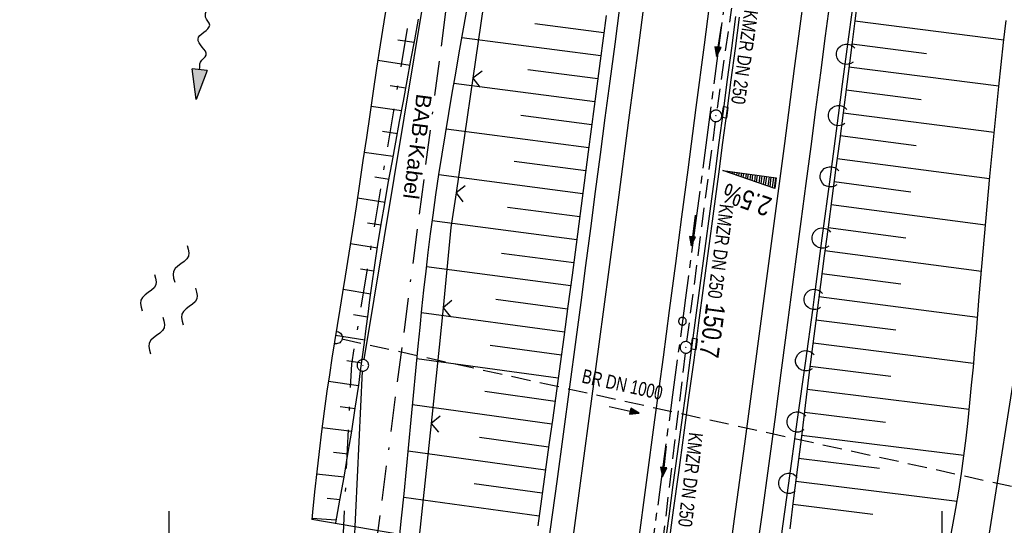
# Model space of a CAD drawing. Extents: x 510526 to 513920, y 467229 to 478797.
# Tile 274 of 467: x 511881 to 512008, y 474403 to 474469. Entities that reach past the tile are written whole.
import ezdxf
from ezdxf.enums import TextEntityAlignment as Align

# ---------------------------------------------------------------- set-up
doc = ezdxf.new("R2010")
doc.units = 0
doc.header["$LTSCALE"] = 10
doc.header["$MEASUREMENT"] = 0
for name, pattern in [('ACAD_ISO16W100', [73, 15, -6.5, 15, -6.5, 15, -7, 1, -7]), ('ACHSE', [5.5, 4, -0.5, 0.5, -0.5]), ('LT00', [0]), ('LT08', [0.42, 0.2, -0.1, 0.02, -0.1]), ('STRICHLINIE2', [0.375, 0.25, -0.125])]:
    doc.linetypes.add(name, pattern=pattern)
doc.layers.get('0').update_dxf_attribs({"linetype": 'LT00'})
for name, color, linetype in [('--FLIEßRICHTPFEIL', 180, 'Continuous'), ('--WASSER_NUTZUNG', 180, 'Continuous'), ('-AX-020', 250, 'ACHSE'), ('-Halt-Pfeil', 4, 'LT00'), ('-Haltung', 182, 'STRICHLINIE2'), ('-Haltungsbeschriftung', 182, 'LT00'), ('-QUE-20O', 11, 'LT00'), ('-ST-20-1', 250, 'LT00'), ('BAB-KABEL', 220, 'ACAD_ISO16W100'), ('BAB-KABEL_TEXT', 221, 'Continuous'), ('DFK_AB_L', 21, 'LT00'), ('DFK_AB_P', 7, 'LT00'), ('GEMEINDEGRENZE', 3, 'LT08'), ('V91_AFBR_BAB', 250, 'LT00'), ('V91_BOESCH', 250, 'LT00'), ('V91_BOSCHUNG', 250, 'LT00'), ('V91_GRABEN', 250, 'LT00'), ('V91_KA_PRUF', 182, 'LT00'), ('V91_LAERM', 11, 'LT00'), ('V91_LD_MARK', 2, 'LT00'), ('V91_RASTER', 250, 'LT00'), ('V91_RINNE', 182, 'LT00'), ('V91_SINKK', 182, 'LT00'), ('V91_UK_DURCH', 182, 'LT00'), ('V91_ZAUN', 40, 'LT00')]:
    doc.layers.add(name, color=color, linetype=linetype)
doc.styles.add('Beschrift', font='ARIAL.TTF')
doc.styles.add('Haltungsbeschriftung', font='ARIAL.TTF', dxfattribs={"width": 0.75})

# ---------------------------------------------------------------- blocks, each defined once
blk = doc.blocks.new('SYMB0003')
at = {"color": 0, "linetype": 'ByBlock'}
for p, q in [((-0.015712, 0), (0.010166, 0.012015)), ((0, -0.021257), (-0.015712, 0)), ((0.010166, 0.012015), (0, -0.021257))]:
    blk.add_line(p, q, dxfattribs=at)
for points in [[(-0.031395, 0.499013), (-0.093691, 0.491144), (-0.154509, 0.475528), (-0.21289, 0.452414), (-0.267913, 0.422164), (-0.318712, 0.385257), (-0.364484, 0.342274), (-0.404509, 0.293893), (-0.438154, 0.240877), (-0.464888, 0.184062), (-0.484292, 0.124345), (-0.496058, 0.062667), (-0.5, 0)], [(-0.5, 0), (-0.496058, -0.062667), (-0.484292, -0.124345), (-0.464888, -0.184062), (-0.438154, -0.240877), (-0.404509, -0.293893), (-0.364485, -0.342274), (-0.318712, -0.385257), (-0.267914, -0.422164), (-0.21289, -0.452414), (-0.154509, -0.475529), (-0.093691, -0.491144), (-0.031395, -0.499014), (0.031395, -0.499014)], [(0.5, 0), (0.496057, 0.062667), (0.484292, 0.124345), (0.464888, 0.184062), (0.438153, 0.240877), (0.404509, 0.293893), (0.364484, 0.342274), (0.318712, 0.385257), (0.267913, 0.422164), (0.21289, 0.452414), (0.154509, 0.475528), (0.093691, 0.491144), (0.031395, 0.499013), (-0.031395, 0.499013)], [(0.031395, -0.499014), (0.093691, -0.491144), (0.154509, -0.475529), (0.21289, -0.452414), (0.267914, -0.422164), (0.318712, -0.385257), (0.364485, -0.342274), (0.404509, -0.293893), (0.438154, -0.240877), (0.464889, -0.184062), (0.484292, -0.124345), (0.496058, -0.062667), (0.5, 0)]]:
    blk.add_lwpolyline(points, dxfattribs=at)
blk = doc.blocks.new('SYMB7250')
at = {"color": 0, "linetype": 'ByBlock'}
for points in [[(-0.25, 0.28), (-0.208333, 0.308889), (-0.166667, 0.331111), (-0.125, 0.34), (-0.083333, 0.331111), (-0.041667, 0.308889), (0, 0.28)], [(0, 0.28), (0.041667, 0.251111), (0.083333, 0.228889), (0.125, 0.22), (0.166667, 0.228889), (0.208333, 0.251111), (0.25, 0.28)], [(-0.74, 0), (-0.698333, 0.028889), (-0.656667, 0.051111), (-0.615, 0.06), (-0.573333, 0.051111), (-0.531667, 0.028889), (-0.49, 0)], [(-0.49, 0), (-0.448333, -0.028889), (-0.406667, -0.051111), (-0.365, -0.06), (-0.323333, -0.051111), (-0.281667, -0.028889), (-0.24, 0)], [(0.24, 0), (0.281667, 0.028889), (0.323333, 0.051111), (0.365, 0.06), (0.406667, 0.051111), (0.448333, 0.028889), (0.49, 0)], [(0.49, 0), (0.531667, -0.028889), (0.573333, -0.051111), (0.615, -0.06), (0.656667, -0.051111), (0.698333, -0.028889), (0.74, 0)], [(-0.25, -0.28), (-0.208333, -0.251111), (-0.166667, -0.228889), (-0.125, -0.22), (-0.083333, -0.228889), (-0.041667, -0.251111), (0, -0.28)], [(0, -0.28), (0.041667, -0.308889), (0.083333, -0.331111), (0.125, -0.34), (0.166667, -0.331111), (0.208333, -0.308889), (0.25, -0.28)]]:
    blk.add_lwpolyline(points, dxfattribs=at)
blk = doc.blocks.new('FLIEßRICHTPFEIL')
at = {"layer": '--FLIEßRICHTPFEIL'}
blk.add_hatch(color=256, dxfattribs=at).paths.add_polyline_path([(-1.95, 0.4875), (-1.95, -0.4875), (0, 0)])
for p, q in [((-1.95, 0.4875), (-1.95, -0.4875)), ((-1.95, 0.4875), (0, 0)), ((0, 0), (-1.95, -0.4875))]:
    blk.add_line(p, q, dxfattribs=at)
at = {"layer": '--FLIEßRICHTPFEIL', "start_tangent": (-1, 0), "end_tangent": (-1, 0)}
blk.add_spline([(-1.95, 0), (-2.4375, 0), (-2.925, 0.325), (-3.4125, 0), (-3.9, -0.325), (-4.3875, 0), (-4.875, 0.325), (-5.3625, 0), (-5.85, 0)], degree=3, dxfattribs=at)
blk = doc.blocks.new('SYMB0002')
at = {"color": 0, "linetype": 'ByBlock'}
for points in [[(-0.031395, 0.499013), (-0.093691, 0.491144), (-0.154509, 0.475528), (-0.21289, 0.452414), (-0.267913, 0.422164), (-0.318712, 0.385257), (-0.364484, 0.342274), (-0.404509, 0.293893), (-0.438154, 0.240877), (-0.464888, 0.184062), (-0.484292, 0.124345), (-0.496058, 0.062667), (-0.5, 0)], [(-0.5, 0), (-0.496058, -0.062667), (-0.484292, -0.124345), (-0.464888, -0.184062), (-0.438154, -0.240877), (-0.404509, -0.293893), (-0.364485, -0.342274), (-0.318712, -0.385257), (-0.267914, -0.422164), (-0.21289, -0.452414), (-0.154509, -0.475529), (-0.093691, -0.491144), (-0.031395, -0.499014), (0.031395, -0.499014)], [(0.5, 0), (0.496057, 0.062667), (0.484292, 0.124345), (0.464888, 0.184062), (0.438153, 0.240877), (0.404509, 0.293893), (0.364484, 0.342274), (0.318712, 0.385257), (0.267913, 0.422164), (0.21289, 0.452414), (0.154509, 0.475528), (0.093691, 0.491144), (0.031395, 0.499013), (-0.031395, 0.499013)], [(0.031395, -0.499014), (0.093691, -0.491144), (0.154509, -0.475529), (0.21289, -0.452414), (0.267914, -0.422164), (0.318712, -0.385257), (0.364485, -0.342274), (0.404509, -0.293893), (0.438154, -0.240877), (0.464889, -0.184062), (0.484292, -0.124345), (0.496058, -0.062667), (0.5, 0)]]:
    blk.add_lwpolyline(points, dxfattribs=at)
blk = doc.blocks.new('SYMB0652')
at = {"color": 0, "linetype": 'ByBlock'}
blk.add_lwpolyline([(-0.15, -0.075), (0.15, -0.075), (0.15, 0.075), (-0.15, 0.075), (-0.15, -0.075)], dxfattribs=at)
blk = doc.blocks.new('SYMB1107')
at = {"color": 0, "linetype": 'ByBlock'}
for points in [[(-0.2, 0), (-0.196157, 0.039018), (-0.184776, 0.076537), (-0.166294, 0.111114), (-0.141421, 0.141421), (-0.111114, 0.166294), (-0.076537, 0.184776), (-0.039018, 0.196157), (0, 0.2)], [(0, 0.2), (0.039018, 0.196157), (0.076537, 0.184776), (0.111114, 0.166294), (0.141421, 0.141421), (0.166294, 0.111114), (0.184776, 0.076537), (0.196157, 0.039018), (0.2, 0)]]:
    blk.add_lwpolyline(points, dxfattribs=at)
blk = doc.blocks.new('SYMB0024')
at = {"color": 0, "linetype": 'ByBlock'}
for p, q in [((-0.5, 0.5), (0, 0)), ((0, 0), (0.5, 0.5))]:
    blk.add_line(p, q, dxfattribs=at)
blk = doc.blocks.new('SYMB7122')
at = {"color": 0, "linetype": 'ByBlock'}
for points in [[(-0.109975, -0.002365), (-0.106745, 0.026562), (-0.096041, 0.053629), (-0.078613, 0.076941), (-0.055681, 0.094866), (-0.028851, 0.106149), (0, 0.11)], [(0, 0.11), (0.028851, 0.106149), (0.055681, 0.094866), (0.078613, 0.076941), (0.096041, 0.053629), (0.106745, 0.026562), (0.109975, -0.002365)], [(-0.075234, -0.080249), (-0.093647, -0.057708), (-0.105504, -0.031126), (-0.109975, -0.002365)], [(0.109975, -0.002365), (0.105504, -0.031126), (0.093647, -0.057708), (0.075234, -0.080249)]]:
    blk.add_lwpolyline(points, dxfattribs=at)
blk = doc.blocks.new('SYMB0070')
at = {"color": 0, "linetype": 'ByBlock'}
for p, q in [((-0.5, 0), (0.2, 0)), ((0.5, 0), (0.2, 0.1)), ((0.2, 0.1), (0.2, 0)), ((0.468, 0), (0.21, 0.086)), ((0.21, 0.086), (0.21, -0.086)), ((0.21, -0.086), (0.468, 0)), ((0.22, -0.072), (0.437, 0)), ((0.23, -0.058), (0.405, 0)), ((0.24, -0.045), (0.374, 0)), ((0.342, 0), (0.25, 0.031)), ((0.25, 0.031), (0.25, -0.031)), ((0.25, -0.031), (0.342, 0)), ((0.26, -0.017), (0.31, 0)), ((0.27, -0.003), (0.279, 0))]:
    blk.add_line(p, q, dxfattribs=at)
for points in [[(0.2, 0), (0.2, -0.1), (0.5, 0)], [(0.437, 0), (0.22, 0.072), (0.22, -0.072)], [(0.405, 0), (0.23, 0.058), (0.23, -0.058)], [(0.374, 0), (0.24, 0.045), (0.24, -0.045)], [(0.31, 0), (0.26, 0.017), (0.26, -0.017)], [(0.279, 0), (0.27, 0.003), (0.27, -0.003)]]:
    blk.add_lwpolyline(points, dxfattribs=at)

msp = doc.modelspace()

# ---------------------------------------------------------------- linework, layer by layer
at = {"layer": '-AX-020', "ltscale": 0.2, "flags": 128}
msp.add_lwpolyline([(513881.72, 478796.97), (513877.87, 478787.35), (513870.37, 478768.8), (513862.79, 478750.28), (513855.14, 478731.79), (513847.41, 478713.32), (513839.61, 478694.89), (513831.74, 478676.49), (513823.79, 478658.13), (513815.77, 478639.79), (513807.68, 478621.49), (513799.51, 478603.22), (513791.27, 478584.98), (513782.96, 478566.77), (513774.58, 478548.6), (513766.12, 478530.46), (513757.59, 478512.36), (513748.99, 478494.29), (513740.31, 478476.25), (513731.57, 478458.25), (513722.75, 478440.29), (513713.86, 478422.36), (513704.9, 478404.46), (513695.86, 478386.6), (513686.76, 478368.78), (513677.58, 478351), (513668.34, 478333.25), (513659.02, 478315.54), (513649.63, 478297.86), (513640.17, 478280.23), (513630.64, 478262.63), (513621.04, 478245.07), (513611.37, 478227.54), (513601.63, 478210.06), (513591.82, 478192.62), (513586.74, 478183.65), (513576.83, 478166.26), (513566.85, 478148.92), (513556.8, 478131.61), (513546.69, 478114.34), (513536.51, 478097.1), (513526.28, 478079.91), (513515.99, 478062.74), (513505.64, 478045.61), (513495.23, 478028.52), (513484.78, 478011.45), (513474.27, 477994.42), (513463.71, 477977.42), (513453.11, 477960.45), (513442.46, 477943.5), (513431.76, 477926.59), (513421.03, 477909.7), (513410.25, 477892.84), (513399.43, 477876), (513388.58, 477859.18), (513377.69, 477842.39), (513366.77, 477825.62), (513355.82, 477808.87), (513344.83, 477792.14), (513333.82, 477775.43), (513322.78, 477758.74), (513311.72, 477742.06), (513300.63, 477725.4), (513289.52, 477708.75), (513278.39, 477692.12), (513267.24, 477675.5), (513256.08, 477658.89), (513244.9, 477642.29), (513233.71, 477625.7), (513222.5, 477609.12), (513211.29, 477592.54), (513200.07, 477575.97), (513188.84, 477559.41), (513177.6, 477542.84), (513166.37, 477526.28), (513154.8, 477509.24), (513142.5, 477491.11), (513130.2, 477472.99), (513117.9, 477454.86), (513105.61, 477436.73), (513093.33, 477418.59), (513081.06, 477400.44), (513068.81, 477382.28), (513056.57, 477364.12), (513044.34, 477345.94), (513032.14, 477327.75), (513019.96, 477309.55), (513007.8, 477291.33), (512995.67, 477273.09), (512983.57, 477254.83), (512971.49, 477236.55), (512959.45, 477218.25), (512947.45, 477199.93), (512935.48, 477181.58), (512923.55, 477163.21), (512911.66, 477144.81), (512899.82, 477126.38), (512888.03, 477107.93), (512876.28, 477089.44), (512864.58, 477070.92), (512852.94, 477052.36), (512841.35, 477033.77), (512829.82, 477015.15), (512818.35, 476996.49), (512806.94, 476977.79), (512795.6, 476959.05), (512789.64, 476949.14), (512778.41, 476930.34), (512767.24, 476911.5), (512756.13, 476892.61), (512745.1, 476873.69), (512734.14, 476854.72), (512723.25, 476835.72), (512712.42, 476816.68), (512701.67, 476797.59), (512690.98, 476778.47), (512680.37, 476759.31), (512669.82, 476740.11), (512659.35, 476720.87), (512648.95, 476701.6), (512638.61, 476682.28), (512628.35, 476662.93), (512618.16, 476643.54), (512608.04, 476624.11), (512597.99, 476604.65), (512588.01, 476585.15), (512578.1, 476565.61), (512568.26, 476546.04), (512558.5, 476526.43), (512548.8, 476506.79), (512539.18, 476487.11), (512529.63, 476467.4), (512520.15, 476447.65), (512510.75, 476427.87), (512501.42, 476408.05), (512492.16, 476388.2), (512482.97, 476368.31), (512473.85, 476348.4), (512464.81, 476328.44), (512455.84, 476308.46), (512446.94, 476288.44), (512438.12, 476268.39), (512429.37, 476248.31), (512420.69, 476228.2), (512412.09, 476208.05), (512403.56, 476187.88), (512395.11, 476167.67), (512386.72, 476147.43), (512378.42, 476127.17), (512370.18, 476106.87), (512362.02, 476086.54), (512353.94, 476066.18), (512345.92, 476045.79), (512337.99, 476025.38), (512330.13, 476004.93), (512322.34, 475984.46), (512314.63, 475963.96), (512306.99, 475943.43), (512299.43, 475922.87), (512291.94, 475902.28), (512284.53, 475881.67), (512277.19, 475861.03), (512269.93, 475840.36), (512262.74, 475819.67), (512255.63, 475798.95), (512248.6, 475778.21), (512241.64, 475757.44), (512234.76, 475736.64), (512227.95, 475715.82), (512221.22, 475694.97), (512214.57, 475674.11), (512207.99, 475653.21), (512201.49, 475632.29), (512200.13, 475627.89), (512194.28, 475608.79), (512188.5, 475589.67), (512182.78, 475570.54), (512177.14, 475551.38), (512171.56, 475532.2), (512166.05, 475513.01), (512160.62, 475493.79), (512155.26, 475474.55), (512149.97, 475455.29), (512148.09, 475448.36), (512142.91, 475429.07), (512137.8, 475409.77), (512132.78, 475390.44), (512127.83, 475371.09), (512122.96, 475351.72), (512118.16, 475332.33), (512113.45, 475312.92), (512108.81, 475293.5), (512104.25, 475274.06), (512099.76, 475254.59), (512095.36, 475235.11), (512091.03, 475215.62), (512086.78, 475196.1), (512082.61, 475176.57), (512078.52, 475157.02), (512074.51, 475137.46), (512070.57, 475117.88), (512066.72, 475098.28), (512063.24, 475080.25), (512059.53, 475060.62), (512055.9, 475040.98), (512052.34, 475021.33), (512048.86, 475001.67), (512045.44, 474981.99), (512042.08, 474962.3), (512038.79, 474942.6), (512035.56, 474922.89), (512032.39, 474903.18), (512029.27, 474883.45), (512026.2, 474863.71), (512023.18, 474843.97), (512020.21, 474824.22), (512017.28, 474804.47), (512014.39, 474784.7), (512011.54, 474764.94), (512008.73, 474745.16), (512005.95, 474725.39), (512003.2, 474705.61), (512000.47, 474685.82), (511997.78, 474666.03), (511995.1, 474646.24), (511992.44, 474626.45), (511989.8, 474606.65), (511987.17, 474586.85), (511984.55, 474567.05), (511981.94, 474547.25), (511979.34, 474527.45), (511976.74, 474507.69), (511975.13, 474495.38), (511973.48, 474482.82), (511971.82, 474470.25), (511970.17, 474457.69), (511968.51, 474445.13), (511966.84, 474432.57), (511965.15, 474420.02), (511963.46, 474407.46), (511961.75, 474394.91), (511960.03, 474382.35), (511958.28, 474369.81), (511956.52, 474357.26), (511954.73, 474344.72), (511952.92, 474332.18), (511951.08, 474319.64), (511949.21, 474307.11), (511947.31, 474294.58), (511945.38, 474282.06), (511943.41, 474269.55), (511941.4, 474257.04), (511939.35, 474244.53), (511937.27, 474232.04), (511935.14, 474219.55), (511932.96, 474207.07), (511930.74, 474194.59), (511928.46, 474182.13), (511926.14, 474169.68), (511923.76, 474157.23), (511921.32, 474144.8), (511918.83, 474132.38), (511916.28, 474119.97), (511913.66, 474107.57), (511910.98, 474095.19), (511908.24, 474082.82), (511905.43, 474070.46), (511902.54, 474058.13), (511899.59, 474045.81), (511896.56, 474033.5), (511893.47, 474021.26), (511890.29, 474009), (511887.03, 473996.75), (511883.7, 473984.53), (511880.29, 473972.33), (511876.8, 473960.15), (511873.23, 473947.99), (511869.59, 473935.86), (511865.87, 473923.74), (511862.08, 473911.66), (511858.21, 473899.59), (511854.26, 473887.55), (511850.24, 473875.54), (511846.14, 473863.55), (511841.96, 473851.59), (511837.71, 473839.65), (511833.39, 473827.75), (511828.99, 473815.86), (511824.51, 473804.01), (511819.96, 473792.19), (511815.33, 473780.39), (511810.64, 473768.63), (511805.86, 473756.89), (511801.02, 473745.18), (511796.09, 473733.51), (511791.1, 473721.87), (511786.03, 473710.25), (511780.89, 473698.68), (511775.67, 473687.13), (511770.39, 473675.61), (511765.03, 473664.13), (511759.6, 473652.69), (511754.09, 473641.28), (511748.51, 473629.9), (511742.87, 473618.56), (511737.15, 473607.25), (511731.36, 473595.99), (511725.49, 473584.75), (511719.56, 473573.56), (511713.56, 473562.4), (511707.48, 473551.28), (511701.34, 473540.2), (511695.13, 473529.16), (511688.84, 473518.16), (511682.49, 473507.2), (511676.07, 473496.28), (511669.58, 473485.39), (511663.02, 473474.55), (511656.39, 473463.76), (511649.7, 473453), (511642.94, 473442.29), (511636.1, 473431.62), (511629.21, 473420.99), (511622.24, 473410.41), (511615.21, 473399.87), (511608.11, 473389.37), (511600.95, 473378.92), (511593.72, 473368.52), (511586.42, 473358.16), (511579.06, 473347.85), (511571.64, 473337.58), (511564.15, 473327.36), (511556.59, 473317.19), (511548.97, 473307.07), (511541.29, 473297), (511533.54, 473286.97), (511525.74, 473276.99), (511517.86, 473267.07), (511509.93, 473257.19), (511501.93, 473247.36), (511493.87, 473237.58), (511485.75, 473227.86), (511477.57, 473218.19), (511475.55, 473215.81), (511467.29, 473206.2), (511458.98, 473196.64), (511450.61, 473187.13), (511442.18, 473177.67), (511433.71, 473168.25), (511425.19, 473158.87), (511416.62, 473149.54), (511408.01, 473140.24), (511399.37, 473130.98), (511390.68, 473121.76), (511381.96, 473112.57), (511373.2, 473103.41), (511364.42, 473094.28), (511355.61, 473085.17), (511346.77, 473076.1), (511337.91, 473067.04), (511329.03, 473058), (511320.13, 473048.99), (511311.22, 473039.98), (511302.29, 473031), (511293.34, 473022.02), (511284.39, 473013.05), (511275.44, 473004.09), (511266.47, 472995.14), (511255.91, 472984.59), (511236.79, 472965.5), (511230.18, 472958.9), (511223.57, 472952.29), (511216.96, 472945.68), (511210.37, 472939.06), (511203.78, 472932.43), (511197.22, 472925.79), (511190.66, 472919.13), (511184.13, 472912.44), (511177.62, 472905.74), (511171.14, 472899.01), (511164.68, 472892.25), (511158.26, 472885.46), (511151.88, 472878.64), (511145.53, 472871.79), (511139.22, 472864.89), (511132.96, 472857.96), (511126.75, 472850.98), (511120.58, 472843.95), (511114.48, 472836.88), (511109.32, 472830.82), (511103.32, 472823.65), (511097.39, 472816.44), (511091.51, 472809.17), (511085.7, 472801.85), (511079.95, 472794.49), (511074.26, 472787.07), (511068.64, 472779.61), (511063.08, 472772.1), (511057.59, 472764.54), (511052.16, 472756.93), (511046.8, 472749.28), (511041.5, 472741.58), (511036.27, 472733.84), (511031.1, 472726.05), (511026.01, 472718.22), (511020.98, 472710.35), (511016.01, 472702.43), (511011.12, 472694.47), (511006.29, 472686.47), (511001.53, 472678.43), (510996.84, 472670.35), (510992.22, 472662.22), (510987.67, 472654.06), (510983.19, 472645.86), (510978.78, 472637.62), (510974.44, 472629.35), (510970.17, 472621.04), (510965.98, 472612.69), (510961.85, 472604.3), (510957.8, 472595.88), (510953.82, 472587.43), (510949.91, 472578.94), (510946.07, 472570.42), (510942.31, 472561.87), (510938.62, 472553.28), (510935.01, 472544.67), (510931.46, 472536.02), (510928, 472527.34), (510924.6, 472518.64), (510921.29, 472509.9), (510918.04, 472501.14), (510914.87, 472492.35), (510911.78, 472483.53), (510908.76, 472474.69), (510905.82, 472465.82), (510902.96, 472456.92), (510900.17, 472448), (510897.45, 472439.06), (510894.82, 472430.1), (510892.26, 472421.11), (510889.78, 472412.1), (510887.37, 472403.07), (510885.04, 472394.02), (510882.79, 472384.95), (510880.62, 472375.87), (510878.53, 472366.76), (510876.51, 472357.64), (510874.57, 472348.49), (510872.71, 472339.34), (510870.93, 472330.16), (510869.23, 472320.98), (510867.6, 472311.77), (510866.06, 472302.56), (510864.59, 472293.33), (510863.2, 472284.09), (510861.89, 472274.84), (510860.67, 472265.57), (510859.52, 472256.3), (510858.45, 472247.02), (510857.45, 472237.73), (510856.54, 472228.43), (510855.71, 472219.12), (510854.96, 472209.81), (510854.29, 472200.49), (510853.7, 472191.16), (510853.18, 472181.83), (510852.75, 472172.5), (510852.4, 472163.16), (510852.13, 472153.82), (510851.93, 472144.48), (510851.82, 472135.13), (510851.79, 472125.79), (510851.84, 472116.44), (510851.96, 472107.1), (510852.01, 472104.71), (510852.24, 472095.37), (510852.54, 472086.03), (510852.93, 472076.69), (510853.39, 472067.36), (510853.92, 472058.03), (510854.53, 472048.71), (510855.21, 472039.39), (510855.96, 472030.07), (510856.78, 472020.77), (510857.67, 472011.46), (510858.63, 472002.17), (510859.65, 471992.88), (510860.73, 471983.6), (510861.88, 471974.33), (510863.09, 471965.06), (510864.36, 471955.8), (510865.69, 471946.55), (510867.08, 471937.31), (510868.53, 471928.08), (510870.02, 471918.86), (510871.58, 471909.64), (510873.18, 471900.44), (510874.84, 471891.24), (510876.54, 471882.05), (510878.3, 471872.88), (510880.1, 471863.71), (510881.95, 471854.55), (510883.84, 471845.4), (510885.78, 471836.26), (510887.76, 471827.12), (510889.78, 471818), (510891.83, 471808.88), (510893.93, 471799.78), (510896.06, 471790.68), (510898.23, 471781.59), (510900.44, 471772.51), (510902.67, 471763.44), (510904.94, 471754.37), (510907.24, 471745.32), (510909.57, 471736.27), (510911.93, 471727.22), (510914.31, 471718.19), (510916.72, 471709.16), (510919.15, 471700.14), (510921.61, 471691.12), (510924.09, 471682.11), (510926.59, 471673.11), (510929.1, 471664.11), (510931.64, 471655.12), (510934.19, 471646.13), (510936.76, 471637.14), (510939.34, 471628.16), (510941.94, 471619.19), (510944.55, 471610.22), (510947.17, 471601.25), (510949.8, 471592.28), (510952.43, 471583.31), (510955.08, 471574.35), (510957.73, 471565.39), (510960.38, 471556.43), (510963.04, 471547.47), (510967.7, 471531.77), (510970.25, 471523.2), (510975.26, 471506.32), (510980.27, 471489.44), (510985.27, 471472.57), (510990.27, 471455.68), (510995.25, 471438.8), (511000.21, 471421.91), (511005.16, 471405.01), (511010.09, 471388.11), (511014.99, 471371.2), (511019.86, 471354.28), (511024.7, 471337.36), (511029.51, 471320.42), (511034.28, 471303.47), (511039.01, 471286.52), (511043.7, 471269.55), (511048.34, 471252.56), (511052.93, 471235.57), (511057.46, 471218.56), (511061.95, 471201.53), (511066.37, 471184.49), (511070.73, 471167.43), (511075.02, 471150.36), (511079.24, 471133.27), (511083.39, 471116.16), (511086.57, 471102.84), (511090.59, 471085.7), (511094.53, 471068.54), (511098.39, 471051.37), (511102.17, 471034.17), (511105.87, 471016.96), (511109.5, 470999.73), (511113.05, 470982.49), (511116.52, 470965.23), (511119.91, 470947.95), (511123.22, 470930.66), (511126.45, 470913.36), (511129.61, 470896.04), (511132.69, 470878.7), (511135.68, 470861.35), (511138.6, 470843.99), (511141.44, 470826.62), (511144.2, 470809.23), (511146.88, 470791.83), (511149.49, 470774.42), (511152.01, 470757), (511154.45, 470739.56), (511156.82, 470722.12), (511159.1, 470704.66), (511161.31, 470687.19), (511163.44, 470669.72), (511165.49, 470652.23), (511165.64, 470650.9), (511167.87, 470631.02), (511170.03, 470611.14), (511172.1, 470591.25), (511174.1, 470571.35), (511176.01, 470551.44), (511177.85, 470531.52), (511179.53, 470512.55), (511180.88, 470496.34), (511182.16, 470480.14), (511183.36, 470463.92), (511184.48, 470447.7), (511185.52, 470431.48), (511186.48, 470415.25), (511187.36, 470399.01), (511188.16, 470382.77), (511188.88, 470366.53), (511189.52, 470350.29), (511190.08, 470334.04), (511190.56, 470317.79), (511190.96, 470301.53), (511191.28, 470285.28), (511191.52, 470269.02), (511191.68, 470252.76), (511191.76, 470236.51), (511191.77, 470220.25), (511191.69, 470203.99), (511191.53, 470187.73), (511191.29, 470171.47), (511191.24, 470169.01), (511190.91, 470152.75), (511190.5, 470136.5), (511190.02, 470120.25), (511189.47, 470104), (511188.85, 470087.75), (511188.17, 470071.51), (511187.43, 470055.27), (511186.63, 470039.03), (511185.78, 470022.79), (511184.88, 470006.56), (511183.93, 469990.33), (511182.94, 469974.1), (511181.91, 469957.87), (511180.85, 469941.65), (511179.74, 469925.43), (511178.61, 469909.21), (511177.46, 469892.99), (511176.28, 469876.78), (511175.08, 469860.56), (511173.86, 469844.35), (511172.63, 469828.14), (511171.39, 469811.93), (511170.14, 469795.72), (511168.85, 469778.99), (511030.96, 467993.35), (511029.42, 467973.41), (511027.88, 467953.47), (511026.35, 467933.52), (511024.83, 467913.58), (511023.32, 467893.64), (511021.83, 467873.7), (511020.35, 467853.75), (511018.9, 467833.8), (511017.47, 467813.85), (511016.06, 467793.9), (511014.69, 467773.95), (511013.35, 467754), (511012.05, 467734.04), (511010.78, 467714.08), (511009.56, 467694.12), (511008.38, 467674.15), (511007.25, 467654.18), (511006.18, 467634.21), (511005.15, 467614.24), (511004.19, 467594.26), (511003.28, 467574.28), (511002.44, 467554.3), (511001.67, 467534.31), (511000.96, 467514.33), (511000.33, 467494.34), (510999.77, 467474.34), (510999.56, 467465.71), (510999.11, 467445.71), (510998.75, 467425.72), (510998.46, 467405.72), (510998.26, 467385.72), (510998.14, 467365.72), (510998.09, 467345.72), (510998.13, 467325.72), (510998.24, 467305.72), (510998.44, 467285.72), (510998.71, 467265.72), (510999.07, 467245.73), (510999.43, 467229.16)], dxfattribs=at)
at = {"layer": '-Haltung'}
for p, q in [((511973.4, 474474.44), (511970.87, 474456.86)), ((511970.67, 474455.38), (511966.97, 474426.91)), ((511922.35, 474427.27), (512011.98, 474407.56)), ((511966.78, 474425.42), (511963.41, 474397.18))]:
    msp.add_line(p, q, dxfattribs=at)
at = {"layer": '-QUE-20O'}
for p, q in [((511971.69, 474449.02), (511971.69, 474449.02)), ((511971.98, 474448.92), (511971.99, 474448.99)), ((511972.28, 474448.95), (511972.27, 474448.82)), ((511972.56, 474448.72), (511972.58, 474448.91)), ((511972.88, 474448.87), (511972.85, 474448.62)), ((511973.13, 474448.52), (511973.18, 474448.83)), ((511973.47, 474448.79), (511973.42, 474448.42)), ((511973.71, 474448.32), (511973.77, 474448.75)), ((511974.07, 474448.71), (511974, 474448.23)), ((511974.29, 474448.13), (511974.36, 474448.67)), ((511974.66, 474448.63), (511974.58, 474448.03)), ((511974.87, 474447.93), (511974.96, 474448.59)), ((511975.26, 474448.55), (511975.16, 474447.83)), ((511975.45, 474447.73), (511975.55, 474448.51)), ((511975.85, 474448.47), (511975.74, 474447.63)), ((511976.03, 474447.53), (511976.15, 474448.43)), ((511976.45, 474448.39), (511976.32, 474447.43)), ((511976.61, 474447.34), (511976.74, 474448.36)), ((511977.04, 474448.32), (511976.9, 474447.24)), ((511977.19, 474447.14), (511977.34, 474448.28)), ((511977.64, 474448.24), (511977.48, 474447.04)), ((511977.77, 474446.94), (511977.93, 474448.2)), ((511978.23, 474448.16), (511978.06, 474446.84)), ((511978.35, 474446.74), (511978.53, 474448.12))]:
    msp.add_line(p, q, dxfattribs=at)
msp.add_lwpolyline([(511978.4, 474446.72), (511971.65, 474449.03), (511978.58, 474448.11), (511978.4, 474446.72)], dxfattribs=at)
at = {"layer": 'BAB-KABEL', "ltscale": 0.03, "flags": 128}
msp.add_lwpolyline([(513339.84, 477816.32), (513312.27, 477774.65), (513284.67, 477733), (513252.5, 477694.41), (513223.88, 477653.5), (513195.8, 477612.12), (513167.63, 477570.87), (513139.88, 477529.3), (513111.79, 477487.92), (513083.81, 477446.45), (513055.84, 477404.98), (513022.49, 477355.03), (513000.51, 477321.52), (512973.12, 477279.62), (512945.42, 477237.87), (512917.58, 477196.22), (512879.16, 477137.5), (512858.34, 477103.22), (512837.39, 477068.95), (512811.45, 477026.06), (512784.2, 476983.9), (512756.65, 476941.56), (512731.12, 476898.63), (512706.39, 476854.96), (512681.95, 476811.1), (512658.87, 476770.39), (512633.74, 476723.05), (512609.82, 476678.97), (512586.03, 476634.72), (512574.46, 476609.04), (512565.77, 476584.24), (512545.21, 476542.92), (512523.45, 476497.74), (512501.77, 476452.47), (512480.25, 476407.17), (512458.85, 476361.79), (512438.56, 476315.94), (512418.18, 476270.12), (512378.72, 476177.83), (512359.89, 476131.36), (512341.35, 476084.78), (512322.58, 476038.31), (512304.82, 475991.34), (512287.68, 475944.24), (512270.28, 475897.17), (512254.12, 475849.7), (512237.77, 475802.28), (512221.53, 475754.82), (512205.86, 475707.19), (512190.78, 475659.38), (512175.78, 475611.52), (512161.52, 475563.42), (512145.69, 475515.8), (512137.73, 475496.07), (512130.63, 475467.92), (512119.03, 475418.91), (512105.58, 475370.55), (512100.73, 475351.1), (512084.18, 475320.51), (512082.62, 475318.67), (512071.99, 475296.24), (512062.06, 475264.37), (512059.32, 475232.9), (512061.87, 475193.18), (512054.82, 475143.1), (512045.69, 475099.99), (512036.29, 475050.9), (512027.27, 475001.72), (512018.22, 474952.55), (512008.9, 474903.42), (512000.14, 474854.23), (511992.36, 474804.85), (511985.27, 474755.37), (511977.39, 474700.85), (511969.41, 474646.42), (511966.53, 474615.2), (511972.8, 474604.79), (511970.05, 474596.16), (511959.57, 474586.37), (511941.91, 474517.48), (511936.85, 474477.77), (511926.66, 474399.73), (511919.97, 474355.38), (511910.09, 474296.61), (511899.45, 474238.13), (511883.78, 474152.68), (511870.29, 474094), (511857.13, 474053.88), (511852.78, 474012.45), (511853.17, 473966.86), (511852.49, 473957.15), (511851.31, 473949.66), (511841.69, 473942.06), (511825.82, 473895.23), (511826.65, 473894.12), (511810.9, 473851.95), (511793.57, 473805.03), (511775.28, 473758.36), (511755.12, 473712.47), (511734.05, 473667.01), (511712.23, 473621.97), (511689.5, 473577.27), (511665.16, 473533.5), (511639.85, 473490.24), (511612.91, 473448.14), (511601.59, 473431.81), (511558.05, 473366.07), (511514.89, 473306.01), (511484.06, 473267.45), (511450.63, 473224.7), (511393.07, 473164.53), (511363.02, 473132.87), (511308.52, 473076.45), (511275.57, 473040.36), (511243.01, 473009.33), (511235.22, 472986.05), (511231.03, 472981.06), (511075.99, 472813.11), (511070.24, 472807.3), (511057.8, 472797.51), (511038.03, 472769.96), (511010.69, 472730.53), (510983.88, 472687.19), (510959.58, 472643.76), (510934.3, 472604.33), (510904.8, 472574.33), (510913.91, 472558.29), (510911.7, 472550.67), (510911.23, 472549.24), (510895.97, 472514.71), (510882.66, 472477.92), (510872.4, 472460.75), (510857.5, 472432.35), (510836.1, 472381.12), (510836.28, 472368.89), (510832.94, 472355.97), (510830.18, 472332.03), (510848.22, 472325.54), (510838.51, 472271.42), (510831.97, 472215.43), (510830.7, 472169.39), (510828.83, 472118.66), (510829.08, 472067.62), (510833.95, 472011.74), (510842.44, 471951.44), (510849.98, 471906.34), (510856.18, 471866.27), (510867.23, 471812.82), (510879.85, 471762.88), (510891.51, 471713.81), (510903.79, 471665.07), (510916.06, 471616.28), (510929.64, 471568.08), (510950.96, 471501.37), (510971.61, 471429.82), (510974.35, 471422.76), (510989.55, 471366.87), (511004.5, 471314.2), (511016.36, 471270.84), (511026.28, 471232.42), (511039.24, 471184.15), (511056.6, 471116.88), (511065.91, 471078.27), (511077.6, 471030.01), (511089.22, 470981.62), (511098.91, 470932.89), (511107.16, 470884.03), (511116.15, 470835.04), (511125.08, 470786.06), (511133.15, 470736.97), (511137.3, 470706.32), (511129.89, 470689.71), (511129.54, 470684.61), (511132.44, 470671.58), (511143.11, 470670.95), (511145.78, 470638.26), (511151.08, 470588.89), (511155.98, 470539.42), (511159.51, 470489.78), (511162.63, 470440.14), (511165.94, 470390.62), (511167.84, 470340.94), (511167.81, 470291.24), (511167.77, 470272.42), (511169.19, 470243.96), (511168.97, 470223.34), (511163.73, 470203.87), (511151.46, 470170.12), (511152.4, 470145.76), (511161.63, 470107.32), (511162.26, 470078.65), (511157.08, 470021.39), (511153.97, 469975.78), (511150.23, 469924.11), (511146.61, 469878.37), (511141.04, 469826.73), (511133.85, 469745.04), (511131.82, 469700.02), (511128.93, 469655.17), (511125.19, 469595.29), (511130.66, 469554.69), (511130.4, 469544.67), (511121.69, 469477.4)], dxfattribs=at)
at = {"layer": 'DFK_AB_L'}
for p, q in [((511950.73, 474578.38), (511925.2, 474424.59)), ((512010.18, 474427.85), (511980.52, 474240.65)), ((511923.82, 474397.88), (511925.04, 474423.1))]:
    msp.add_line(p, q, dxfattribs=at)
at = {"layer": 'GEMEINDEGRENZE', "ltscale": 2.5, "flags": 128}
msp.add_lwpolyline([(512449.04, 475402.04), (512420.18, 475407.56), (512394.81, 475414.05), (512349.27, 475430.89), (512332.55, 475438.84), (512267.81, 475490.73), (512251.31, 475522.19), (512242.37, 475555.3), (512229.97, 475584.98), (512227.01, 475610.4), (512238.86, 475661.14), (512275.55, 475791.69), (512297.96, 475860.4), (512299.32, 475864.34), (512322.1, 475898.59), (512340.39, 475931.96), (512366.59, 476019.31), (512318.09, 476028.59), (512312.28, 476031.12), (512305.69, 476033.81), (512287.82, 475996.96), (512243.16, 475928.69), (512232.75, 475919.29), (512200.58, 475820.9), (512193.73, 475799.02), (512174.8, 475704.06), (512153.08, 475591.51), (512137.53, 475520.72), (512131.52, 475505.41), (512079.51, 475365.74), (512045.16, 475285.06), (511996.85, 475193.51), (511968.58, 475139.95), (511923.93, 475031.14), (511909.15, 474966.23), (511901.23, 474898.74), (511940.21, 474729.59), (511948.11, 474671.17), (511959.93, 474649.28), (511949.37, 474579.35), (511923.59, 474424.01), (511922.29, 474397.28), (511902.07, 474265.53), (511883.42, 474171.19), (511840.83, 474046.67), (511811.06, 474002.19), (511789.86, 473974.02), (511738.64, 473910.57), (511734.93, 473905.97), (511711.9, 473880.46), (511676.78, 473841.54), (511661.06, 473825.37), (511656.15, 473820.18), (511647.79, 473811.31), (511604.86, 473771.83), (511589.09, 473758.2), (511554.15, 473690.45), (511530.62, 473670.04), (511510.61, 473640.16), (511417.15, 473647.45), (511399.93, 473617.63), (511399.3, 473598.99), (511391.57, 473572.16), (511385.53, 473532.59), (511382.42, 473506.57), (511379.56, 473490.69), (511376.76, 473467.53), (511377.2, 473446.76), (511375.16, 473429.8), (511374.8, 473404.87), (511375.41, 473387.27), (511377.46, 473378.27), (511379.75, 473364.15), (511381.83, 473342.87), (511384.51, 473307.86), (511383.01, 473292.21), (511378.94, 473272.5), (511363.92, 473241.63), (511343.54, 473221.82), (511333.86, 473218.85), (511320.58, 473208.55), (511312.84, 473198.8), (511304.61, 473186.13), (511295.34, 473174.25), (511276.67, 473143.26), (511247.06, 473107.83), (511220.15, 473075.52), (511209.96, 473060.18), (511192.69, 473040.29), (511159.71, 473009.47), (511137.79, 472985.62), (511138.23, 472997.66), (511133.95, 473001.3), (511127.75, 472996.4), (511117.54, 472978.81), (511095.45, 472960.68), (511068.72, 472945.37), (511062.62, 472935.67), (511054.27, 472932.27), (511004.99, 472918.68), (510993.39, 472905.55), (510985.6, 472889.86), (510969.16, 472866.89), (510956.82, 472847.22), (510952.63, 472840.3), (510942.14, 472834.76), (510925.19, 472825.03), (510922.97, 472827.25), (510875.46, 472874.79), (510825.13, 472925.2), (510821.3, 472929.06), (510869.78, 472985.54), (510927.92, 473053.12), (510935.97, 473062.47), (510982.9, 473117.01), (510983.35, 473117.61), (510990.27, 473126.7), (510995.26, 473137.2), (510997.98, 473148.98), (510999.63, 473159.45), (511014.29, 473252.43)], dxfattribs=at)
at = {"layer": 'V91_AFBR_BAB', "color": 0}
msp.add_lwpolyline([(511970.3, 474473.39), (511969.23, 474465.3), (511968.17, 474457.21), (511967.11, 474449.12), (511966.31, 474443.06), (511965.52, 474437.01), (511964.72, 474430.95), (511963.92, 474424.9), (511962.83, 474416.8), (511961.75, 474408.7), (511960.65, 474400.6), (511957.35, 474376.65), (511956.21, 474368.46), (511955.05, 474360.28), (511953.9, 474352.1), (511953.05, 474346.14), (511952.19, 474340.18), (511951.33, 474334.22)], dxfattribs=at)
at = {"layer": 'V91_AFBR_BAB'}
for points in [[(511985.55, 474471.26), (511984.91, 474466.48), (511984.28, 474461.7), (511983.65, 474456.92), (511983.03, 474452.14), (511982.4, 474447.36), (511981.76, 474442.46), (511981.12, 474437.57), (511980.48, 474432.67), (511979.83, 474427.77), (511979.18, 474422.88), (511978.37, 474416.85), (511977.55, 474410.83), (511976.73, 474404.81), (511975.9, 474398.79)], [(511940.04, 474336.15), (511940.89, 474342.03), (511941.73, 474347.9), (511942.58, 474353.78), (511943.46, 474360.04), (511944.34, 474366.3), (511945.22, 474372.56), (511946.09, 474378.82), (511949.37, 474402.67), (511950.2, 474408.81), (511951.03, 474414.94), (511951.86, 474421.08), (511952.68, 474427.21), (511953.31, 474431.99), (511953.94, 474436.77), (511954.57, 474441.56), (511955.19, 474446.34), (511955.82, 474451.12), (511956.45, 474455.87), (511957.08, 474460.62), (511957.71, 474465.37), (511958.34, 474470.12)]]:
    msp.add_lwpolyline(points, dxfattribs=at)
at = {"layer": 'V91_BOESCH'}
for points in [[(511928.26, 474471.26), (511927.78, 474468.27), (511927.32, 474465.29), (511926.86, 474462.3), (511926.42, 474459.3), (511925.97, 474456.31), (511925.53, 474453.32), (511925.09, 474450.33), (511924.65, 474447.33), (511924.2, 474444.34), (511923.75, 474441.35), (511923.28, 474438.36), (511922.8, 474435.37), (511922.46, 474433.25), (511922.11, 474431.13), (511921.75, 474429.01), (511921.41, 474426.88), (511921.07, 474424.76), (511920.74, 474422.63), (511920.42, 474420.51), (511920.06, 474417.91), (511919.72, 474415.3), (511919.41, 474412.7), (511919.11, 474410.09), (511918.83, 474407.48), (511918.55, 474404.87), (511918.46, 474403.9)], [(511989.08, 474471.12), (511988.73, 474468.39), (511988.39, 474465.67), (511988.04, 474462.94), (511987.7, 474460.21), (511987.22, 474456.51), (511986.74, 474452.81), (511986.25, 474449.11), (511985.77, 474445.41), (511985.28, 474441.71), (511984.79, 474438.01), (511984.31, 474434.31), (511983.83, 474430.61), (511983.32, 474426.62), (511982.81, 474422.63), (511982.31, 474418.65), (511981.82, 474414.66), (511981.32, 474410.67), (511980.82, 474406.68), (511980.32, 474402.7)], [(511929.88, 474401.96), (511930.09, 474404.06), (511930.4, 474407.24), (511930.71, 474410.42), (511931.01, 474413.6), (511931.31, 474416.78), (511931.61, 474419.96), (511931.92, 474423.14), (511932.23, 474426.32), (511932.47, 474428.75), (511932.72, 474431.17), (511932.98, 474433.59), (511933.26, 474436.01), (511933.54, 474438.43), (511933.84, 474440.85), (511934.16, 474443.26), (511934.53, 474445.9), (511934.92, 474448.53), (511935.33, 474451.16), (511935.75, 474453.79), (511936.19, 474456.41), (511936.64, 474459.04), (511937.09, 474461.66), (511937.55, 474464.28), (511938.01, 474466.91), (511938.47, 474469.53)], [(511921.54, 474403.38), (511921.56, 474403.46), (511922.11, 474406.42), (511922.64, 474409.39), (511923.15, 474412.36), (511923.64, 474415.33), (511924.1, 474418.31), (511924.54, 474421.29), (511924.79, 474423.12), (511925.03, 474424.96), (511925.27, 474426.79), (511925.5, 474428.63), (511925.74, 474430.47), (511925.98, 474432.3), (511926.23, 474434.13), (511926.62, 474436.8), (511927.03, 474439.46), (511927.46, 474442.11), (511927.91, 474444.77), (511928.37, 474447.42), (511928.85, 474450.07), (511929.33, 474452.72), (511929.82, 474455.37), (511930.32, 474458.01), (511930.81, 474460.66), (511931.3, 474463.31), (511931.79, 474465.96), (511932.27, 474468.61)], [(511956.55, 474469.1), (511955.78, 474463.22), (511955.01, 474457.33), (511954.25, 474451.45), (511953.73, 474447.46), (511953.2, 474443.47), (511952.68, 474439.48), (511952.15, 474435.49), (511951.62, 474431.5), (511951.09, 474427.51), (511950.61, 474424.02), (511950.13, 474420.53), (511949.64, 474417.04), (511949.16, 474413.55), (511948.67, 474410.06), (511948.19, 474406.57), (511947.71, 474403.08)], [(512001.12, 474401.59), (512001.48, 474403.45), (512001.81, 474405.32), (512002.19, 474407.59), (512002.53, 474409.87), (512002.85, 474412.15), (512003.13, 474414.43), (512003.4, 474416.71), (512003.64, 474419), (512003.86, 474421.3), (512004.08, 474423.59), (512004.28, 474425.88), (512004.47, 474428.18), (512004.66, 474430.47), (512004.85, 474432.77), (512005.18, 474436.65), (512005.51, 474440.53), (512005.86, 474444.41), (512006.22, 474448.29), (512006.59, 474452.16), (512006.97, 474456.04), (512007.38, 474459.91), (512007.69, 474462.75), (512008, 474465.59), (512008.33, 474468.44)]]:
    msp.add_lwpolyline(points, dxfattribs=at)
at = {"layer": 'V91_BOSCHUNG'}
for p, q in [((511956.25, 474466.85), (511947.33, 474468.02)), ((511988.73, 474468.41), (512008.04, 474465.95)), ((511929.6, 474465.96), (511931.73, 474465.63)), ((511955.87, 474463.88), (511937.9, 474466.23)), ((511988.36, 474465.44), (511998.03, 474464.2)), ((511927.02, 474463.33), (511931.19, 474462.68)), ((511955.48, 474460.9), (511946.43, 474462.09)), ((511987.98, 474462.46), (512007.39, 474459.98)), ((511955.09, 474457.93), (511936.86, 474460.32)), ((511928.61, 474460.05), (511930.64, 474459.73)), ((511987.6, 474459.48), (511997.34, 474458.24)), ((511926.13, 474457.38), (511930.09, 474456.79)), ((511987.22, 474456.52), (512006.77, 474454)), ((511954.7, 474454.95), (511945.53, 474456.16)), ((511927.62, 474454.13), (511929.54, 474453.85)), ((511954.31, 474451.98), (511935.86, 474454.4)), ((511986.84, 474453.56), (511996.66, 474452.28)), ((511925.26, 474451.44), (511929, 474450.89)), ((511953.93, 474449.01), (511944.65, 474450.22)), ((511986.45, 474450.6), (512006.19, 474448)), ((511926.64, 474448.21), (511928.47, 474447.93)), ((511953.54, 474446.03), (511934.91, 474448.47)), ((511986.06, 474447.62), (511995.98, 474446.31)), ((511924.38, 474445.52), (511927.95, 474444.97)), ((511953.15, 474443.06), (511943.81, 474444.28)), ((511985.67, 474444.65), (512005.64, 474442.02)), ((511952.76, 474440.08), (511934.06, 474442.53)), ((511925.69, 474442.28), (511927.44, 474442.01)), ((511985.27, 474441.68), (511995.33, 474440.35)), ((511923.47, 474439.59), (511926.97, 474439.05)), ((511984.88, 474438.7), (512005.12, 474436.03)), ((511952.37, 474437.11), (511943.02, 474438.33)), ((511924.76, 474436.35), (511926.51, 474436.07)), ((511951.97, 474434.12), (511933.32, 474436.59)), ((511984.49, 474435.71), (511994.68, 474434.38)), ((511922.53, 474433.68), (511926.09, 474433.1)), ((511951.57, 474431.13), (511942.28, 474432.38)), ((511984.1, 474432.73), (512004.63, 474430.07)), ((511923.87, 474430.42), (511925.69, 474430.11)), ((511951.17, 474428.15), (511932.67, 474430.65)), ((511983.71, 474429.74), (511994.05, 474428.42)), ((511921.55, 474427.76), (511925.31, 474427.14)), ((511950.76, 474425.16), (511941.56, 474426.42)), ((511983.33, 474426.75), (512004.12, 474424.12)), ((511950.35, 474422.17), (511932.07, 474424.7)), ((511923, 474424.48), (511924.93, 474424.17)), ((511982.95, 474423.76), (511993.4, 474422.45)), ((511920.61, 474421.81), (511924.53, 474421.22)), ((511982.58, 474420.77), (512003.55, 474418.17)), ((511949.94, 474419.19), (511940.86, 474420.46)), ((511922.14, 474418.54), (511924.1, 474418.27)), ((511949.53, 474416.22), (511931.49, 474418.74)), ((511982.21, 474417.79), (511992.71, 474416.49)), ((511919.79, 474415.82), (511923.64, 474415.33)), ((511949.11, 474413.25), (511940.16, 474414.5)), ((511981.84, 474414.81), (512002.85, 474412.21)), ((511921.29, 474412.6), (511923.16, 474412.38)), ((511948.7, 474410.28), (511930.93, 474412.76)), ((511981.46, 474411.84), (511991.95, 474410.54)), ((511919.08, 474409.83), (511922.65, 474409.44)), ((511948.29, 474407.3), (511939.47, 474408.54)), ((511981.09, 474408.86), (512001.98, 474406.27)), ((511947.88, 474404.35), (511930.36, 474406.77)), ((511920.44, 474406.66), (511922.12, 474406.49)), ((511980.72, 474405.9), (511991.09, 474404.6)), ((511918.48, 474404.09), (511921.63, 474403.86))]:
    msp.add_line(p, q, dxfattribs=at)
at = {"layer": 'V91_GRABEN'}
msp.add_line((511931.87, 474401.63), (511918.46, 474403.9), dxfattribs=at)
at = {"layer": 'V91_LAERM'}
for p, q in [((511987.67, 474464.09), (511988.72, 474472.02)), ((511985.58, 474448.23), (511986.63, 474456.16)), ((511984.53, 474440.3), (511985.58, 474448.23)), ((511983.48, 474432.37), (511984.53, 474440.3)), ((511981.29, 474416.52), (511982.39, 474424.44)), ((511980.2, 474408.59), (511981.29, 474416.52))]:
    msp.add_line(p, q, dxfattribs=at)
for points in [[(511986.63, 474456.16), (511987.16, 474460.21), (511987.67, 474464.09)], [(511982.39, 474424.44), (511983.29, 474430.99), (511983.48, 474432.37)], [(511979.11, 474400.67), (511979.43, 474403.06), (511980.2, 474408.59)]]:
    msp.add_lwpolyline(points, dxfattribs=at)
at = {"layer": 'V91_LD_MARK', "color": 0}
for points in [[(511942.83, 474334.08), (511944.11, 474342.93), (511945.38, 474351.78), (511946.63, 474360.63), (511947.88, 474369.48), (511949.11, 474378.34), (511950.44, 474387.99), (511951.76, 474397.64), (511953.07, 474407.29), (511954.37, 474416.95), (511955.67, 474426.6), (511956.95, 474436.26), (511958.23, 474445.91), (511959.51, 474455.57), (511960.78, 474465.23), (511962.04, 474474.89)], [(511982.19, 474471.95), (511980.91, 474462.24), (511979.63, 474452.53), (511978.34, 474442.83), (511977.05, 474433.12), (511975.76, 474423.41), (511974.45, 474413.71), (511973.14, 474404.01), (511971.82, 474394.3), (511970.49, 474384.6), (511969.16, 474374.9), (511967.89, 474365.79), (511966.61, 474356.67), (511965.32, 474347.56), (511964.02, 474338.45)]]:
    msp.add_lwpolyline(points, dxfattribs=at)
at = {"layer": 'V91_RASTER'}
for p, q in [((511900, 474395), (511900, 474405)), ((512000, 474405), (512000, 474395))]:
    msp.add_line(p, q, dxfattribs=at)
at = {"layer": 'V91_RINNE'}
for points in [[(511973.32, 474468.97), (511972.79, 474464.89), (511972.24, 474460.82), (511971.7, 474456.74), (511971.15, 474452.67), (511970.61, 474448.59), (511969.97, 474443.78), (511969.33, 474438.97), (511968.69, 474434.16), (511968.05, 474429.34), (511967.4, 474424.53), (511966.86, 474420.5), (511966.31, 474416.46), (511965.76, 474412.42), (511965.21, 474408.38), (511964.66, 474404.34), (511964.11, 474400.31)], [(511964.62, 474400.25), (511965.29, 474405.11), (511965.95, 474409.97), (511966.61, 474414.82), (511967.27, 474419.68), (511967.93, 474424.53), (511968.57, 474429.35), (511969.21, 474434.16), (511969.85, 474438.97), (511970.49, 474443.78), (511971.13, 474448.59), (511971.67, 474452.65), (511972.21, 474456.71), (511972.75, 474460.77), (511973.29, 474464.83), (511973.83, 474468.89)]]:
    msp.add_lwpolyline(points, dxfattribs=at)
at = {"layer": 'V91_ZAUN'}
msp.add_line((511939.31, 474461.01), (511937.13, 474446.17), dxfattribs=at)
for points in [[(511941.54, 474475.84), (511941.05, 474472.9), (511939.31, 474461.01)], [(511937.13, 474446.17), (511936.47, 474441.68), (511935.46, 474431.27)], [(511935.46, 474431.27), (511934.96, 474426.19), (511933.92, 474416.34)], [(511933.92, 474416.34), (511932.38, 474401.71), (511932.35, 474401.43)]]:
    msp.add_lwpolyline(points, dxfattribs=at)

# ---------------------------------------------------------------- block references
at = {"layer": '--FLIEßRICHTPFEIL', "xscale": 1.999999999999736, "yscale": 2.000000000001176, "zscale": 2, "rotation": 263.5337617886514}
msp.add_blockref('FLIEßRICHTPFEIL', (511903.51, 474458.23), dxfattribs=at)
at = {"layer": '--WASSER_NUTZUNG', "xscale": 9.999999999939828, "yscale": 10.00000000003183, "zscale": 10, "rotation": 251.2882999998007}
msp.add_blockref('SYMB7250', (511899.96, 474432.35), dxfattribs=at)
at = {"layer": '-Halt-Pfeil', "yscale": 4, "zscale": 4}
for p, xscale, rotation in [((511971.14, 474465.79), 3.999999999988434, 261.8324265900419), ((511967.83, 474441.27), 3.99999999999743, 262.5881865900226), ((511958.89, 474418.09), 3.999999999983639, 347.5998165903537), ((511964.1, 474411.42), 3.999999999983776, 263.2008165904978)]:
    msp.add_blockref('SYMB0070', p, dxfattribs=dict(at, xscale=xscale, rotation=rotation))
at = {"layer": '-ST-20-1', "rotation": 258.929999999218}
msp.add_blockref('SYMB0002', (511966.43, 474429.55), dxfattribs=at)
at = {"layer": 'DFK_AB_P', "xscale": 1.499999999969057, "yscale": 1.5, "zscale": 1.5, "rotation": 251.2881100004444}
msp.add_blockref('SYMB0003', (511925.08, 474423.85), dxfattribs=at)
at = {"layer": 'V91_KA_PRUF', "xscale": 1.499999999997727, "yscale": 1.499999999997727, "zscale": 1.5, "rotation": 260.3880065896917}
for p in [(511970.77, 474456.12), (511966.87, 474426.17)]:
    msp.add_blockref('SYMB0003', p, dxfattribs=at)
at = {"layer": 'V91_LAERM', "yscale": 12.00000000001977, "zscale": 12}
for p, xscale, rotation in [((511987.67, 474464.09), 11.9999999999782, 82.46924659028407), ((511986.63, 474456.16), 12.00000000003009, 82.4587465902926), ((511985.58, 474448.23), 12.00000000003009, 82.4587465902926), ((511984.53, 474440.3), 12.00000000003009, 82.4587465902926), ((511983.48, 474432.37), 12.00000000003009, 82.4587465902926), ((511982.39, 474424.44), 11.99999999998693, 82.12984659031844), ((511981.29, 474416.52), 11.99999999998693, 82.12984659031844), ((511980.2, 474408.59), 11.99999999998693, 82.12984659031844)]:
    msp.add_blockref('SYMB7122', p, dxfattribs=dict(at, xscale=xscale, rotation=rotation))
at = {"layer": 'V91_SINKK', "zscale": 4.5}
for p, xscale, yscale, rotation in [((511971.93, 474456.57), 4.499999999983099, 4.499999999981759, 262.3962725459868), ((511967.95, 474426.59), 4.499999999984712, 4.499999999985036, 262.3176264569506)]:
    msp.add_blockref('SYMB0652', p, dxfattribs=dict(at, xscale=xscale, yscale=yscale, rotation=rotation))
at = {"layer": 'V91_UK_DURCH', "xscale": 4.000000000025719, "yscale": 4.000000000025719, "zscale": 4, "rotation": 260.3880065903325}
msp.add_blockref('SYMB1107', (511921.62, 474427.43), dxfattribs=at)
at = {"layer": 'V91_ZAUN', "yscale": 2.099999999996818, "zscale": 2.1}
for p, xscale, rotation in [((511939.31, 474461.01), 2.100000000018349, 261.6470565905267), ((511937.13, 474446.17), 2.100000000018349, 261.6470565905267), ((511935.46, 474431.27), 2.100000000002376, 264.4444765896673), ((511933.92, 474416.34), 2.100000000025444, 263.9748165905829)]:
    msp.add_blockref('SYMB0024', p, dxfattribs=dict(at, xscale=xscale, rotation=rotation))

# ---------------------------------------------------------------- texts
at = {"layer": '-Haltungsbeschriftung', "style": 'Haltungsbeschriftung', "width": 0.75}
for s, rotation, p in [('KMZR DN 250', 261.8324, (511974.46, 474469.9)), ('KMZR DN 250', 262.5882, (511971.28, 474444.78)), ('BR DN 1000', 347.5998, (511953.3, 474421.63)), ('KMZR DN 250', 263.2008, (511967.31, 474415.24))]:
    msp.add_text(s, height=1.8, rotation=rotation, dxfattribs=at).set_placement(p)
at = {"layer": '-QUE-20O', "style": 'Beschrift', "width": 0.8}
msp.add_text('2.5%%%', height=2.5, rotation=-198.8564, dxfattribs=at).set_placement((511978.18, 474445.42))
at = {"layer": '-ST-20-1', "style": 'Beschrift', "width": 0.8}
msp.add_text('  150.7', height=2.5, rotation=-97.6128, dxfattribs=at).set_placement((511969.73, 474433.49))
at = {"layer": 'BAB-KABEL_TEXT', "style": 'Beschrift'}
msp.add_text('BAB-Kabel', height=2, rotation=262.5957, dxfattribs=at).set_placement((511931.15, 474452.27), align=Align.CENTER)

doc.saveas('drawing.dxf')
